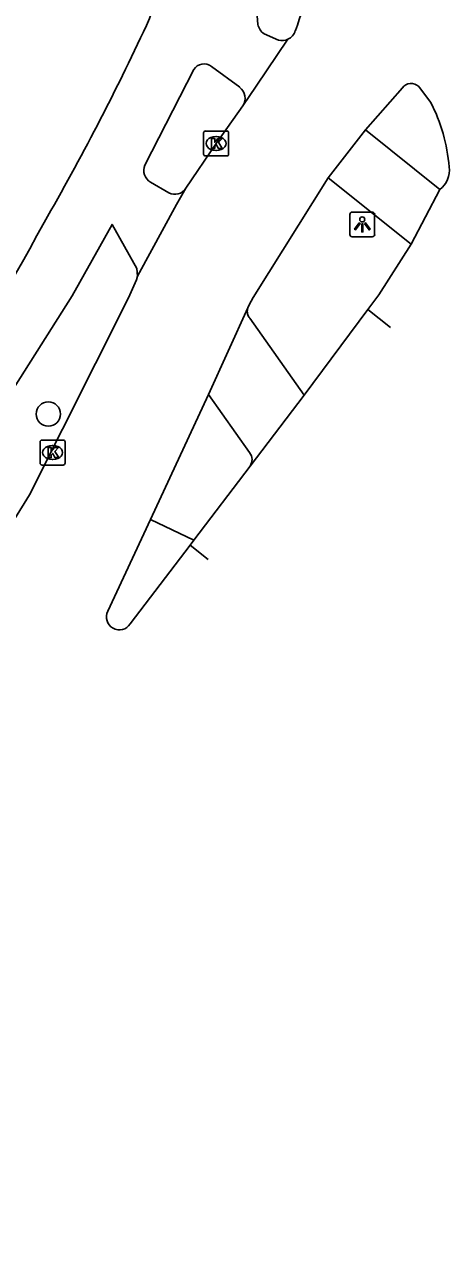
# Model space of a CAD drawing. Extents: x 159888 to 160757, y 384031 to 384746.
# Drawn here: x 160380.29 to 160397.36, y 384083.14 to 384132.42 of the extents above; entities that cross this region are included whole.
import ezdxf

# ---------------------------------------------------------------- set-up
doc = ezdxf.new("R2010")
doc.units = 0
for name, color, linetype in [('IMGEO_Boom', 7, 'Continuous'), ('IMGEO_Fietspad_gesloten', 7, 'Continuous'), ('IMGEO_Fietspad_open', 7, 'Continuous'), ('IMGEO_Kolk', 7, 'Continuous'), ('IMGEO_Lichtpunt', 7, 'Continuous'), ('IMGEO_Rijbaan_lokaal_gesloten', 7, 'Continuous'), ('IMGEO_Verkeerseiland_open', 7, 'Continuous'), ('IMGEO_Voetpad_open', 7, 'Continuous')]:
    doc.layers.add(name, color=color, linetype=linetype)

msp = doc.modelspace()

# ---------------------------------------------------------------- linework, layer by layer
at = {"layer": 'IMGEO_Boom'}
msp.add_circle((160381.247, 384116.783), 0.489, dxfattribs=at)
at = {"layer": 'IMGEO_Fietspad_gesloten'}
for points in [[(160389.666, 384132.415), (160389.604, 384133.105), (160389.575, 384133.934)], [(160390.492, 384131.794), (160389.916, 384132.045)], [(160385.125, 384126.772), (160387.085, 384130.618)], [(160387.8, 384130.734), (160388.933, 384129.896)], [(160386.087, 384125.668), (160385.356, 384126.093)], [(160348.165, 384078.916), (160355.934, 384086.896), (160359.012, 384090.19), (160361.671, 384093.215), (160371.325, 384104.875), (160373.536, 384107.871), (160382.199, 384121.531), (160383.807, 384124.397), (160384.797, 384122.62), (160384.822, 384122.312)]]:
    msp.add_lwpolyline(points, dxfattribs=at)
for centre, radius, start, end in [((160380.749, 384134.308), 4.842, 336.5496, 33.0171), ((160287.618, 384178.07), 107.74, 330.16325, 334.9084), ((160390.19, 384132.5), 0.531, 189.1812, 238.9107), ((160390.643, 384132.312), 0.539, 253.7455, 295.0057), ((160387.498, 384130.334), 0.501, 52.9112, 145.5193), ((160388.586, 384129.451), 0.564, 327.7471, 52.0234), ((160385.608, 384126.558), 0.529, 156.0778, 241.4994), ((160386.337, 384126.109), 0.507, 240.4291, 328.9013), ((160243.312, 384199.891), 157.06, 324.32094, 331.2998)]:
    msp.add_arc(centre, radius, start, end, dxfattribs=at)
at = {"layer": 'IMGEO_Fietspad_open'}
for points in [[(160393.99, 384128.191), (160396.968, 384125.797)], [(160395.819, 384123.596), (160392.487, 384126.257)]]:
    msp.add_lwpolyline(points, dxfattribs=at)
at = {"layer": 'IMGEO_Kolk'}
for p, q in [((160387.484, 384127.217), (160387.484, 384128.069)), ((160387.559, 384128.143), (160388.411, 384128.143)), ((160387.972, 384127.923), (160387.997, 384127.923)), ((160388.485, 384128.069), (160388.485, 384127.217)), ((160388.411, 384127.143), (160387.559, 384127.143)), ((160387.995, 384127.363), (160387.97, 384127.363)), ((160380.918, 384114.812), (160380.918, 384115.664)), ((160380.993, 384115.738), (160381.845, 384115.738)), ((160381.919, 384115.664), (160381.919, 384114.812)), ((160381.406, 384115.518), (160381.431, 384115.518)), ((160381.845, 384114.738), (160380.993, 384114.738)), ((160381.429, 384114.958), (160381.404, 384114.958))]:
    msp.add_line(p, q, dxfattribs=at)
for points in [[(160387.484, 384127.217), (160387.484, 384128.069)], [(160387.559, 384128.143), (160388.411, 384128.143)], [(160388.485, 384128.069), (160388.485, 384127.217)], [(160387.805, 384127.843), (160387.928, 384127.843), (160387.928, 384127.692), (160388.058, 384127.843), (160388.222, 384127.843), (160388.076, 384127.692), (160388.229, 384127.443), (160388.077, 384127.443), (160387.992, 384127.607), (160387.928, 384127.54), (160387.928, 384127.443), (160387.805, 384127.443), (160387.805, 384127.843)], [(160388.411, 384127.143), (160387.559, 384127.143)], [(160380.918, 384114.812), (160380.918, 384115.664)], [(160380.993, 384115.738), (160381.845, 384115.738)], [(160381.919, 384115.664), (160381.919, 384114.812)], [(160381.239, 384115.438), (160381.362, 384115.438), (160381.362, 384115.287), (160381.492, 384115.438), (160381.656, 384115.438), (160381.51, 384115.287), (160381.663, 384115.038), (160381.511, 384115.038), (160381.426, 384115.202), (160381.362, 384115.135), (160381.362, 384115.038), (160381.239, 384115.038), (160381.239, 384115.438)], [(160381.845, 384114.738), (160380.993, 384114.738)]]:
    msp.add_lwpolyline(points, dxfattribs=at)
for centre, start, end in [((160387.561, 384128.067), 91.552, 178.448), ((160387.561, 384128.067), 91.552, 178.448), ((160388.409, 384128.067), 1.552, 88.448), ((160388.409, 384128.067), 1.552, 88.448), ((160387.561, 384127.219), 181.552, 268.448), ((160387.561, 384127.219), 181.552, 268.448), ((160388.409, 384127.219), 271.552, 358.448), ((160388.409, 384127.219), 271.552, 358.448), ((160380.995, 384115.662), 91.552, 178.448), ((160380.995, 384115.662), 91.552, 178.448), ((160381.843, 384115.662), 1.552, 88.448), ((160381.843, 384115.662), 1.552, 88.448), ((160380.995, 384114.814), 181.552, 268.448), ((160380.995, 384114.814), 181.552, 268.448), ((160381.843, 384114.814), 271.552, 358.448), ((160381.843, 384114.814), 271.552, 358.448)]:
    msp.add_arc(centre, 0.0765, start, end, dxfattribs=at)
for centre, major_axis, ratio, start_param, end_param in [((160387.971, 384127.643), (-0.387, 0.002), 0.722429, 4.712389, 7.853982), ((160387.996, 384127.643), (-0.39, 0.002), 0.717154, 1.570796, 4.712389), ((160381.405, 384115.238), (-0.387, 0.002), 0.722429, 4.712389, 7.853982), ((160381.43, 384115.238), (-0.39, 0.002), 0.717154, 1.570796, 4.712389)]:
    msp.add_ellipse(centre, major_axis=major_axis, ratio=ratio, start_param=start_param, end_param=end_param, dxfattribs=at)
at = {"layer": 'IMGEO_Lichtpunt'}
for p, q in [((160393.356, 384124.797), (160393.356, 384123.99)), ((160393.356, 384124.797), (160393.356, 384123.99)), ((160394.258, 384124.892), (160393.45, 384124.892)), ((160394.258, 384124.892), (160393.45, 384124.892)), ((160394.352, 384123.99), (160394.352, 384124.797)), ((160394.352, 384123.99), (160394.352, 384124.797)), ((160393.45, 384123.896), (160394.258, 384123.896)), ((160393.45, 384123.896), (160394.258, 384123.896))]:
    msp.add_line(p, q, dxfattribs=at)
for points in [[(160393.73, 384124.461), (160393.769, 384124.433), (160393.581, 384124.171), (160393.543, 384124.198), (160393.73, 384124.461)], [(160393.942, 384124.433), (160393.98, 384124.46), (160394.167, 384124.198), (160394.128, 384124.17), (160393.942, 384124.433)], [(160393.832, 384124.413), (160393.879, 384124.413), (160393.879, 384124.091), (160393.832, 384124.091), (160393.832, 384124.413)]]:
    msp.add_lwpolyline(points, dxfattribs=at)
msp.add_circle((160393.855, 384124.595), 0.0994, dxfattribs=at)
for centre, start, end in [((160393.45, 384124.797), 90, 180), ((160393.45, 384124.797), 90, 180), ((160394.258, 384124.797), 0, 90), ((160394.258, 384124.797), 0, 90), ((160393.45, 384123.99), 180, 270), ((160393.45, 384123.99), 180, 270), ((160394.258, 384123.99), 270, 0), ((160394.258, 384123.99), 270, 360)]:
    msp.add_arc(centre, 0.0946, start, end, dxfattribs=at)
at = {"layer": 'IMGEO_Rijbaan_lokaal_gesloten'}
for points in [[(160390.871, 384131.823), (160389.598, 384129.941), (160389.063, 384129.15)], [(160393.99, 384128.191), (160395.464, 384129.872)], [(160396.123, 384129.924), (160396.6, 384129.304)], [(160389.063, 384129.15), (160387.985, 384127.643), (160386.771, 384125.847)], [(160392.487, 384126.257), (160393.99, 384128.191)], [(160389.256, 384121.047), (160389.308, 384121.162), (160389.474, 384121.457), (160392.487, 384126.257)], [(160386.771, 384125.847), (160386.397, 384125.193), (160384.822, 384122.312)], [(160396.968, 384125.797), (160395.819, 384123.596)], [(160395.819, 384123.596), (160394.514, 384121.573), (160394.072, 384120.978)], [(160384.822, 384122.312), (160384.781, 384122.173), (160384.461, 384121.45), (160380.492, 384113.536), (160375.831, 384106.009), (160374.013, 384103.494), (160364.883, 384092.211), (160361.246, 384088.255), (160358.262, 384085.227), (160354.542, 384081.53), (160352.386, 384079.427), (160349.752, 384076.931)], [(160387.674, 384117.569), (160389.256, 384121.047)], [(160394.072, 384120.978), (160391.515, 384117.537)], [(160394.072, 384120.978), (160394.994, 384120.252)], [(160385.348, 384112.555), (160387.674, 384117.569)], [(160391.515, 384117.537), (160389.348, 384114.688)], [(160389.348, 384114.688), (160387.092, 384111.722)], [(160383.638, 384108.87), (160385.348, 384112.555)], [(160387.092, 384111.722), (160386.938, 384111.52)], [(160386.938, 384111.52), (160384.534, 384108.359)], [(160387.672, 384110.946), (160386.938, 384111.52)]]:
    msp.add_lwpolyline(points, dxfattribs=at)
for centre, radius, start, end in [((160378.258, 384137.065), 13.805, 339.2369, 354.9514), ((160390.641, 384132.317), 0.545, 294.9561, 344.4679), ((160395.816, 384129.617), 0.435, 44.9945, 144.0289), ((160390.23, 384126.067), 7.146, 5.0891, 26.9354), ((160396.399, 384126.567), 0.958, 306.4711, 8.0374), ((160384.1, 384108.639), 0.517, 153.4965, 327.1102)]:
    msp.add_arc(centre, radius, start, end, dxfattribs=at)
at = {"layer": 'IMGEO_Verkeerseiland_open'}
msp.add_lwpolyline([(160385.348, 384112.555), (160387.092, 384111.722)], dxfattribs=at)
at = {"layer": 'IMGEO_Voetpad_open'}
for points in [[(160389.256, 384121.047), (160389.246, 384121.007), (160389.239, 384120.967), (160389.236, 384120.926), (160389.237, 384120.885), (160389.241, 384120.845), (160389.249, 384120.805), (160389.261, 384120.765), (160389.276, 384120.727), (160389.294, 384120.691), (160389.315, 384120.656), (160389.335, 384120.629), (160391.515, 384117.537)], [(160389.331, 384115.234), (160387.674, 384117.569)]]:
    msp.add_lwpolyline(points, dxfattribs=at)
msp.add_arc((160388.963, 384114.949), 0.466, 325.8576, 37.7092, dxfattribs=at)

doc.saveas('drawing.dxf')
